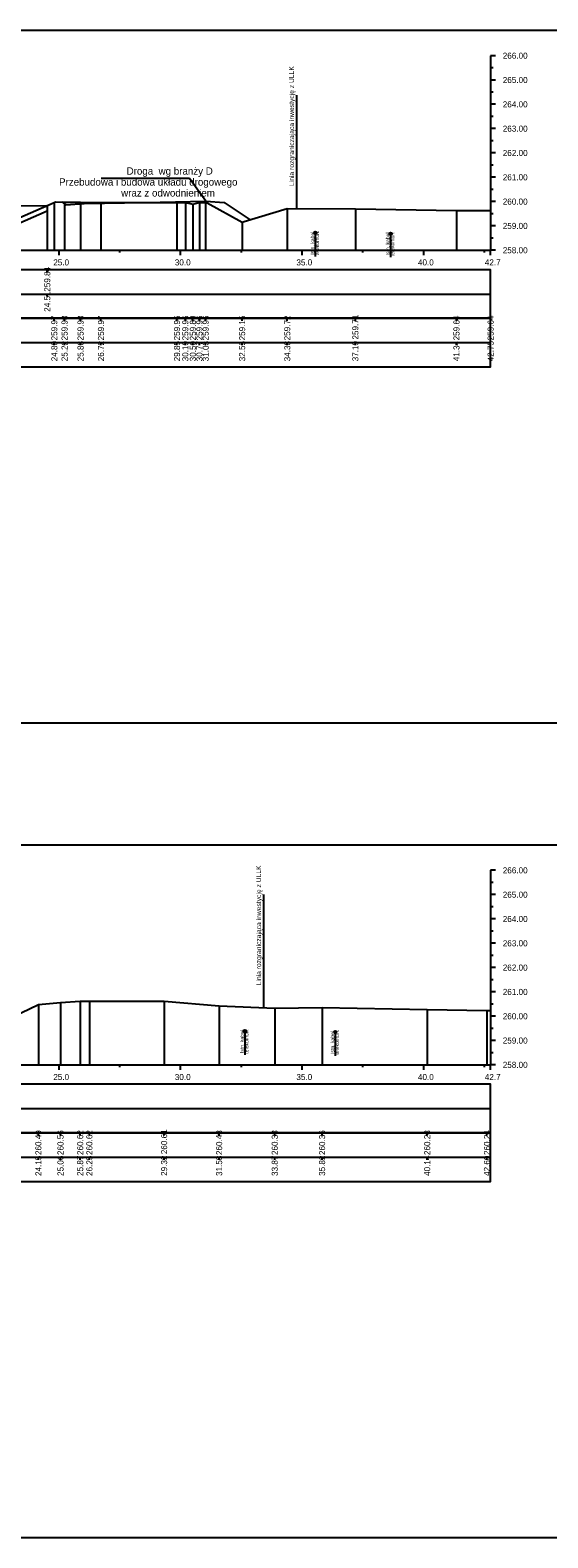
# Model space of a CAD drawing. Extents: x 6516023 to 6560129, y 5513077 to 5529206.
# Drawn here: x 6519709.5 to 6519730.8, y 5514484.7 to 5514546.7 of the extents above; entities that cross this region are included whole.
import ezdxf

# ---------------------------------------------------------------- set-up
doc = ezdxf.new("R2010")
doc.units = 0
for name, color, linetype in [('IR_default', 7, 'Continuous'), ('TOR_PRZEK_P-inne branze', 7, 'Continuous'), ('TOR_PRZEK_P-kable', 7, 'Continuous'), ('TOR_PRZEK_P-schodkowanie+wymiana', 7, 'Continuous'), ('TOR_PRZEK_P-tabelka istniejace', 7, 'Continuous'), ('TOR_PRZEK_P-tabelka projektowane', 7, 'Continuous'), ('TOR_PRZEK_P-teren istniejacy', 7, 'Continuous'), ('TOR_PRZEK_P-uklad odniesienia', 7, 'Continuous'), ('TOR_PRZEK_P-warstwa ochronna II', 7, 'Continuous'), ('TOR_PS_T-granica PKP-projektowana', 7, 'Continuous'), ('TOR_RAMKI-ramka+tabelka 1', 7, 'Continuous')]:
    doc.layers.add(name, color=color, linetype=linetype)

msp = doc.modelspace()

# ---------------------------------------------------------------- linework, layer by layer
at = {"layer": 'IR_default'}
msp.add_lwpolyline([(6519708.274, 5514539.425), (6519710.227, 5514539.444)], dxfattribs=at)
at = {"layer": 'TOR_PRZEK_P-inne branze'}
for p, q in [((6519716.071, 5514540.553), (6519712.446, 5514540.553)), ((6519716.747, 5514539.619), (6519716.071, 5514540.553))]:
    msp.add_line(p, q, dxfattribs=at)
msp.add_lwpolyline([(6519710.824, 5514539.59), (6519710.993, 5514539.477), (6519711.744, 5514539.522), (6519714.245, 5514539.57), (6519716.747, 5514539.619), (6519717.497, 5514539.573), (6519718.57, 5514538.858)], dxfattribs=at)
at = {"layer": 'TOR_PRZEK_P-kable'}
for p, q in [((6519721.253, 5514538.322), (6519721.253, 5514537.348)), ((6519724.35, 5514538.289), (6519724.35, 5514537.316)), ((6519718.354, 5514505.492), (6519718.354, 5514504.518)), ((6519722.075, 5514505.454), (6519722.075, 5514504.48))]:
    msp.add_line(p, q, dxfattribs=at)
for centre in [(6519721.253, 5514538.322), (6519724.35, 5514538.289), (6519718.354, 5514505.492), (6519722.075, 5514505.454)]:
    msp.add_circle(centre, 0.05, dxfattribs=at)
at = {"layer": 'TOR_PRZEK_P-schodkowanie+wymiana'}
msp.add_lwpolyline([(6519706.176, 5514538.746), (6519707.199, 5514538.249), (6519707.91, 5514538.272), (6519708.413, 5514538.434), (6519710.227, 5514539.228)], dxfattribs=at)
at = {"layer": 'TOR_PRZEK_P-tabelka istniejace'}
for p, q in [((6519710.517, 5514534.706), (6519710.517, 5514534.806)), ((6519710.938, 5514534.706), (6519710.938, 5514534.806)), ((6519711.596, 5514534.706), (6519711.596, 5514534.806)), ((6519712.435, 5514534.706), (6519712.435, 5514534.806)), ((6519715.563, 5514534.706), (6519715.563, 5514534.806)), ((6519715.906, 5514534.706), (6519715.906, 5514534.806)), ((6519716.216, 5514534.706), (6519716.216, 5514534.806)), ((6519716.485, 5514534.706), (6519716.485, 5514534.806)), ((6519716.742, 5514534.706), (6519716.742, 5514534.806)), ((6519718.242, 5514534.706), (6519718.242, 5514534.806)), ((6519720.098, 5514534.706), (6519720.098, 5514534.806)), ((6519722.9, 5514534.706), (6519722.9, 5514534.806)), ((6519727.058, 5514534.706), (6519727.058, 5514534.806)), ((6519728.463, 5514534.706), (6519728.463, 5514534.806)), ((6519634.663, 5514533.806), (6519728.463, 5514533.806)), ((6519710.517, 5514533.706), (6519710.517, 5514533.806)), ((6519710.938, 5514533.706), (6519710.938, 5514533.806)), ((6519711.596, 5514533.706), (6519711.596, 5514533.806)), ((6519712.435, 5514533.706), (6519712.435, 5514533.806)), ((6519715.563, 5514533.706), (6519715.563, 5514533.806)), ((6519715.906, 5514533.706), (6519715.906, 5514533.806)), ((6519716.216, 5514533.706), (6519716.216, 5514533.806)), ((6519716.485, 5514533.706), (6519716.485, 5514533.806)), ((6519716.742, 5514533.706), (6519716.742, 5514533.806)), ((6519718.242, 5514533.706), (6519718.242, 5514533.806)), ((6519720.098, 5514533.706), (6519720.098, 5514533.806)), ((6519722.9, 5514533.706), (6519722.9, 5514533.806)), ((6519727.058, 5514533.706), (6519727.058, 5514533.806)), ((6519728.463, 5514533.706), (6519728.463, 5514533.806)), ((6519709.861, 5514501.206), (6519709.861, 5514501.306)), ((6519710.771, 5514501.206), (6519710.771, 5514501.306)), ((6519711.58, 5514501.206), (6519711.58, 5514501.306)), ((6519711.959, 5514501.206), (6519711.959, 5514501.306)), ((6519715.033, 5514501.206), (6519715.033, 5514501.306)), ((6519717.296, 5514501.206), (6519717.296, 5514501.306)), ((6519719.583, 5514501.206), (6519719.583, 5514501.306)), ((6519721.531, 5514501.206), (6519721.531, 5514501.306)), ((6519725.854, 5514501.206), (6519725.854, 5514501.306)), ((6519728.313, 5514501.206), (6519728.313, 5514501.306)), ((6519634.663, 5514500.306), (6519728.463, 5514500.306)), ((6519709.861, 5514500.206), (6519709.861, 5514500.306)), ((6519710.771, 5514500.206), (6519710.771, 5514500.306)), ((6519711.58, 5514500.206), (6519711.58, 5514500.306)), ((6519711.959, 5514500.206), (6519711.959, 5514500.306)), ((6519715.033, 5514500.206), (6519715.033, 5514500.306)), ((6519717.296, 5514500.206), (6519717.296, 5514500.306)), ((6519719.583, 5514500.206), (6519719.583, 5514500.306)), ((6519721.531, 5514500.206), (6519721.531, 5514500.306)), ((6519725.854, 5514500.206), (6519725.854, 5514500.306)), ((6519728.313, 5514500.206), (6519728.313, 5514500.306))]:
    msp.add_line(p, q, dxfattribs=at)
for points in [[(6519710.517, 5514539.573), (6519710.517, 5514537.806), (6519710.517, 5514537.676), (6519710.517, 5514537.606)], [(6519710.938, 5514539.589), (6519710.938, 5514537.806), (6519710.938, 5514537.676), (6519710.938, 5514537.606)], [(6519711.596, 5514539.586), (6519711.596, 5514537.806), (6519711.596, 5514537.676), (6519711.596, 5514537.606)], [(6519712.435, 5514539.572), (6519712.435, 5514537.806), (6519712.435, 5514537.676), (6519712.435, 5514537.606)], [(6519715.563, 5514539.571), (6519715.563, 5514537.806), (6519715.563, 5514537.676), (6519715.563, 5514537.606)], [(6519715.906, 5514539.57), (6519715.906, 5514537.806), (6519715.906, 5514537.676), (6519715.906, 5514537.606)], [(6519716.216, 5514539.498), (6519716.216, 5514537.806), (6519716.216, 5514537.676), (6519716.216, 5514537.606)], [(6519716.485, 5514539.563), (6519716.485, 5514537.806), (6519716.485, 5514537.676), (6519716.485, 5514537.606)], [(6519716.742, 5514539.568), (6519716.742, 5514537.806), (6519716.742, 5514537.676), (6519716.742, 5514537.606)], [(6519720.098, 5514539.327), (6519720.098, 5514537.806), (6519720.098, 5514537.676), (6519720.098, 5514537.606)], [(6519722.9, 5514539.315), (6519722.9, 5514537.806), (6519722.9, 5514537.676), (6519722.9, 5514537.606)], [(6519727.058, 5514539.242), (6519727.058, 5514537.806), (6519727.058, 5514537.676), (6519727.058, 5514537.606)], [(6519728.463, 5514539.245), (6519728.463, 5514537.806), (6519728.463, 5514537.676), (6519728.463, 5514537.606)], [(6519718.242, 5514538.76), (6519718.242, 5514537.806), (6519718.242, 5514537.676), (6519718.242, 5514537.606)], [(6519709.861, 5514506.595), (6519709.861, 5514504.306), (6519709.861, 5514504.176), (6519709.861, 5514504.106)], [(6519710.771, 5514506.666), (6519710.771, 5514504.306), (6519710.771, 5514504.176), (6519710.771, 5514504.106)], [(6519711.58, 5514506.727), (6519711.58, 5514504.306), (6519711.58, 5514504.176), (6519711.58, 5514504.106)], [(6519711.959, 5514506.727), (6519711.959, 5514504.306), (6519711.959, 5514504.176), (6519711.959, 5514504.106)], [(6519715.033, 5514506.72), (6519715.033, 5514504.306), (6519715.033, 5514504.176), (6519715.033, 5514504.106)], [(6519717.296, 5514506.54), (6519717.296, 5514504.306), (6519717.296, 5514504.176), (6519717.296, 5514504.106)], [(6519719.583, 5514506.435), (6519719.583, 5514504.306), (6519719.583, 5514504.176), (6519719.583, 5514504.106)], [(6519721.531, 5514506.464), (6519721.531, 5514504.306), (6519721.531, 5514504.176), (6519721.531, 5514504.106)], [(6519725.854, 5514506.382), (6519725.854, 5514504.306), (6519725.854, 5514504.176), (6519725.854, 5514504.106)], [(6519728.313, 5514506.342), (6519728.313, 5514504.306), (6519728.313, 5514504.176), (6519728.313, 5514504.106)]]:
    msp.add_lwpolyline(points, dxfattribs=at)
for points in [[(6519634.663, 5514534.806), (6519634.663, 5514532.806), (6519728.463, 5514532.806), (6519728.463, 5514534.806)], [(6519634.663, 5514501.306), (6519634.663, 5514499.306), (6519728.463, 5514499.306), (6519728.463, 5514501.306)]]:
    msp.add_lwpolyline(points, close=True, dxfattribs=at)
at = {"layer": 'TOR_PRZEK_P-tabelka projektowane'}
for p, q in [((6519710.227, 5514536.706), (6519710.227, 5514536.806)), ((6519634.663, 5514535.806), (6519728.463, 5514535.806)), ((6519710.227, 5514535.706), (6519710.227, 5514535.806)), ((6519634.663, 5514502.306), (6519728.463, 5514502.306))]:
    msp.add_line(p, q, dxfattribs=at)
msp.add_lwpolyline([(6519710.227, 5514539.444), (6519710.227, 5514537.806), (6519710.227, 5514537.676), (6519710.227, 5514537.606)], dxfattribs=at)
for points in [[(6519634.663, 5514536.806), (6519634.663, 5514534.806), (6519728.463, 5514534.806), (6519728.463, 5514536.806)], [(6519634.663, 5514503.306), (6519634.663, 5514501.306), (6519728.463, 5514501.306), (6519728.463, 5514503.306)]]:
    msp.add_lwpolyline(points, close=True, dxfattribs=at)
at = {"layer": 'TOR_PRZEK_P-teren istniejacy'}
for points in [[(6519708.342, 5514538.621), (6519710.517, 5514539.573), (6519710.562, 5514539.593), (6519710.938, 5514539.589), (6519711.596, 5514539.586), (6519712.435, 5514539.572), (6519715.563, 5514539.571), (6519715.906, 5514539.57), (6519716.216, 5514539.498), (6519716.485, 5514539.563), (6519716.742, 5514539.568), (6519716.807, 5514539.549), (6519718.242, 5514538.76), (6519718.332, 5514538.785), (6519720.098, 5514539.327), (6519722.9, 5514539.315), (6519727.058, 5514539.242), (6519728.463, 5514539.245)], [(6519707.765, 5514505.582), (6519709.861, 5514506.595), (6519710.771, 5514506.666), (6519711.58, 5514506.727), (6519711.959, 5514506.727), (6519715.033, 5514506.72), (6519717.296, 5514506.54), (6519719.583, 5514506.435), (6519721.531, 5514506.464), (6519725.854, 5514506.382), (6519728.313, 5514506.342), (6519728.463, 5514506.341)]]:
    msp.add_lwpolyline(points, dxfattribs=at)
at = {"layer": 'TOR_PRZEK_P-uklad odniesienia'}
for p, q in [((6519728.463, 5514545.606), (6519728.463, 5514537.606)), ((6519728.663, 5514545.606), (6519728.463, 5514545.606)), ((6519728.563, 5514545.106), (6519728.463, 5514545.106)), ((6519728.663, 5514544.606), (6519728.463, 5514544.606)), ((6519728.563, 5514544.106), (6519728.463, 5514544.106)), ((6519728.663, 5514543.606), (6519728.463, 5514543.606)), ((6519728.563, 5514543.106), (6519728.463, 5514543.106)), ((6519728.663, 5514542.606), (6519728.463, 5514542.606)), ((6519728.563, 5514542.106), (6519728.463, 5514542.106)), ((6519728.663, 5514541.606), (6519728.463, 5514541.606)), ((6519728.563, 5514541.106), (6519728.463, 5514541.106)), ((6519728.663, 5514540.606), (6519728.463, 5514540.606)), ((6519728.563, 5514540.106), (6519728.463, 5514540.106)), ((6519728.663, 5514539.606), (6519728.463, 5514539.606)), ((6519728.563, 5514539.106), (6519728.463, 5514539.106)), ((6519728.663, 5514538.606), (6519728.463, 5514538.606)), ((6519728.563, 5514538.106), (6519728.463, 5514538.106)), ((6519638.463, 5514537.606), (6519728.463, 5514537.606)), ((6519710.713, 5514537.406), (6519710.713, 5514537.606)), ((6519713.213, 5514537.506), (6519713.213, 5514537.606)), ((6519715.713, 5514537.406), (6519715.713, 5514537.606)), ((6519718.213, 5514537.506), (6519718.213, 5514537.606)), ((6519720.713, 5514537.406), (6519720.713, 5514537.606)), ((6519723.213, 5514537.506), (6519723.213, 5514537.606)), ((6519725.713, 5514537.406), (6519725.713, 5514537.606)), ((6519728.213, 5514537.506), (6519728.213, 5514537.606)), ((6519728.463, 5514537.406), (6519728.463, 5514537.606)), ((6519728.663, 5514537.606), (6519728.463, 5514537.606)), ((6519728.463, 5514512.106), (6519728.463, 5514504.106)), ((6519728.663, 5514512.106), (6519728.463, 5514512.106)), ((6519728.563, 5514511.606), (6519728.463, 5514511.606)), ((6519728.663, 5514511.106), (6519728.463, 5514511.106)), ((6519728.563, 5514510.606), (6519728.463, 5514510.606)), ((6519728.663, 5514510.106), (6519728.463, 5514510.106)), ((6519728.563, 5514509.606), (6519728.463, 5514509.606)), ((6519728.663, 5514509.106), (6519728.463, 5514509.106)), ((6519728.563, 5514508.606), (6519728.463, 5514508.606)), ((6519728.663, 5514508.106), (6519728.463, 5514508.106)), ((6519728.563, 5514507.606), (6519728.463, 5514507.606)), ((6519728.663, 5514507.106), (6519728.463, 5514507.106)), ((6519728.563, 5514506.606), (6519728.463, 5514506.606)), ((6519728.663, 5514506.106), (6519728.463, 5514506.106)), ((6519728.563, 5514505.606), (6519728.463, 5514505.606)), ((6519728.663, 5514505.106), (6519728.463, 5514505.106)), ((6519728.563, 5514504.606), (6519728.463, 5514504.606)), ((6519638.463, 5514504.106), (6519728.463, 5514504.106)), ((6519710.713, 5514503.906), (6519710.713, 5514504.106)), ((6519713.213, 5514504.006), (6519713.213, 5514504.106)), ((6519715.713, 5514503.906), (6519715.713, 5514504.106)), ((6519718.213, 5514504.006), (6519718.213, 5514504.106)), ((6519720.713, 5514503.906), (6519720.713, 5514504.106)), ((6519723.213, 5514504.006), (6519723.213, 5514504.106)), ((6519725.713, 5514503.906), (6519725.713, 5514504.106)), ((6519728.213, 5514504.006), (6519728.213, 5514504.106)), ((6519728.463, 5514503.906), (6519728.463, 5514504.106)), ((6519728.663, 5514504.106), (6519728.463, 5514504.106))]:
    msp.add_line(p, q, dxfattribs=at)
at = {"layer": 'TOR_PRZEK_P-warstwa ochronna II'}
msp.add_lwpolyline([(6519707.384, 5514539.416), (6519710.227, 5514539.444)], dxfattribs=at)
at = {"layer": 'TOR_PS_T-granica PKP-projektowana'}
for p, q in [((6519720.491, 5514539.326), (6519720.491, 5514543.983)), ((6519719.135, 5514506.456), (6519719.135, 5514511.114))]:
    msp.add_line(p, q, dxfattribs=at)
at = {"layer": 'TOR_RAMKI-ramka+tabelka 1'}
for points in [[(6519632.013, 5514546.656), (6519879.513, 5514546.656), (6519879.513, 5514518.156), (6519632.013, 5514518.156)], [(6519632.013, 5514513.156), (6519879.513, 5514513.156), (6519879.513, 5514484.656), (6519632.013, 5514484.656)]]:
    msp.add_lwpolyline(points, close=True, dxfattribs=at)

# ---------------------------------------------------------------- texts
at = {"layer": 'TOR_PRZEK_P-inne branze'}
for s, p in [('Droga  wg branży D', (6519713.491, 5514540.714)), ('Przebudowa i budowa układu drogowego', (6519710.713, 5514540.264)), ('wraz z odwodnieniem ', (6519713.265, 5514539.814))]:
    msp.add_text(s, height=0.3, dxfattribs=at).set_placement(p)
at = {"layer": 'TOR_PRZEK_P-kable'}
for s, height, p in [('Istn. kabel', 0.14999, (6519721.208, 5514537.424)), ('telekomun.', 0.15, (6519721.402, 5514537.396)), ('Istn. kabel', 0.14999, (6519724.305, 5514537.392)), ('telekomun.', 0.15, (6519724.5, 5514537.364)), ('Istn. kabel', 0.14999, (6519718.309, 5514504.594)), ('telekomun.', 0.15, (6519718.503, 5514504.566)), ('Istn. kabel', 0.14999, (6519722.03, 5514504.556)), ('telekomun.', 0.15, (6519722.224, 5514504.528))]:
    msp.add_text(s, height=height, rotation=90.0511, dxfattribs=at).set_placement(p)
at = {"layer": 'TOR_PRZEK_P-tabelka istniejace'}
for s, p in [('259.97', (6519710.642, 5514533.898)), ('259.98', (6519711.063, 5514533.898)), ('259.98', (6519711.721, 5514533.898)), ('259.97', (6519712.56, 5514533.898)), ('259.96', (6519715.688, 5514533.898)), ('259.96', (6519716.031, 5514533.898)), ('259.89', (6519716.341, 5514533.898)), ('259.96', (6519716.61, 5514533.898)), ('259.96', (6519716.867, 5514533.898)), ('259.15', (6519718.367, 5514533.897)), ('259.72', (6519720.223, 5514533.9)), ('259.71', (6519723.025, 5514533.933)), ('259.64', (6519727.183, 5514533.899)), ('259.64', (6519728.588, 5514533.899)), ('24.80', (6519710.642, 5514533.038)), ('25.22', (6519711.063, 5514533.04)), ('25.88', (6519711.721, 5514533.038)), ('26.72', (6519712.56, 5514533.04)), ('29.85', (6519715.688, 5514533.037)), ('30.19', (6519716.031, 5514533.038)), ('30.50', (6519716.341, 5514533.038)), ('30.77', (6519716.61, 5514533.038)), ('31.03', (6519716.867, 5514533.038)), ('32.53', (6519718.367, 5514533.038)), ('34.38', (6519720.223, 5514533.038)), ('37.19', (6519723.025, 5514533.038)), ('41.34', (6519727.183, 5514533.039)), ('42.75', (6519728.588, 5514533.037)), ('260.49', (6519709.986, 5514500.398)), ('260.56', (6519710.896, 5514500.398)), ('260.62', (6519711.705, 5514500.4)), ('260.62', (6519712.084, 5514500.4)), ('260.61', (6519715.158, 5514500.433)), ('260.43', (6519717.421, 5514500.398)), ('260.33', (6519719.708, 5514500.398)), ('260.36', (6519721.656, 5514500.398)), ('260.28', (6519725.979, 5514500.398)), ('260.24', (6519728.438, 5514500.399)), ('24.15', (6519709.986, 5514499.537)), ('25.06', (6519710.896, 5514499.538)), ('25.87', (6519711.705, 5514499.538)), ('26.25', (6519712.084, 5514499.537)), ('29.32', (6519715.158, 5514499.54)), ('31.58', (6519717.421, 5514499.538)), ('33.87', (6519719.708, 5514499.538)), ('35.82', (6519721.656, 5514499.54)), ('40.14', (6519725.979, 5514499.539)), ('42.60', (6519728.438, 5514499.538))]:
    msp.add_text(s, height=0.25, rotation=90, dxfattribs=at).set_placement(p)
at = {"layer": 'TOR_PRZEK_P-tabelka projektowane'}
for s, p in [('259.84', (6519710.352, 5514535.899)), ('24.51', (6519710.352, 5514535.073))]:
    msp.add_text(s, height=0.25, rotation=90, dxfattribs=at).set_placement(p)
at = {"layer": 'TOR_PRZEK_P-uklad odniesienia'}
for s, p in [('266.00', (6519728.963, 5514545.481)), ('265.00', (6519728.963, 5514544.481)), ('264.00', (6519728.963, 5514543.481)), ('263.00', (6519728.963, 5514542.481)), ('262.00', (6519728.963, 5514541.481)), ('261.00', (6519728.963, 5514540.481)), ('260.00', (6519728.963, 5514539.481)), ('259.00', (6519728.963, 5514538.481)), ('258.00', (6519728.963, 5514537.481)), ('25.0', (6519710.474, 5514536.981)), ('30.0', (6519715.474, 5514536.981)), ('35.0', (6519720.474, 5514536.981)), ('40.0', (6519725.474, 5514536.981)), ('42.7', (6519728.224, 5514536.981)), ('266.00', (6519728.963, 5514511.981)), ('265.00', (6519728.963, 5514510.981)), ('264.00', (6519728.963, 5514509.981)), ('263.00', (6519728.963, 5514508.981)), ('262.00', (6519728.963, 5514507.981)), ('261.00', (6519728.963, 5514506.981)), ('260.00', (6519728.963, 5514505.981)), ('259.00', (6519728.963, 5514504.981)), ('258.00', (6519728.963, 5514503.981)), ('25.0', (6519710.474, 5514503.481)), ('30.0', (6519715.474, 5514503.481)), ('35.0', (6519720.474, 5514503.481)), ('40.0', (6519725.474, 5514503.481)), ('42.7', (6519728.224, 5514503.481))]:
    msp.add_text(s, height=0.25, dxfattribs=at).set_placement(p)
at = {"layer": 'TOR_PS_T-granica PKP-projektowana'}
for p in [(6519720.38, 5514540.247), (6519719.024, 5514507.378)]:
    msp.add_text('Linia rozgraniczająca inwestycję z ULLK', height=0.2, rotation=90.0511, dxfattribs=at).set_placement(p)

doc.saveas('drawing.dxf')
